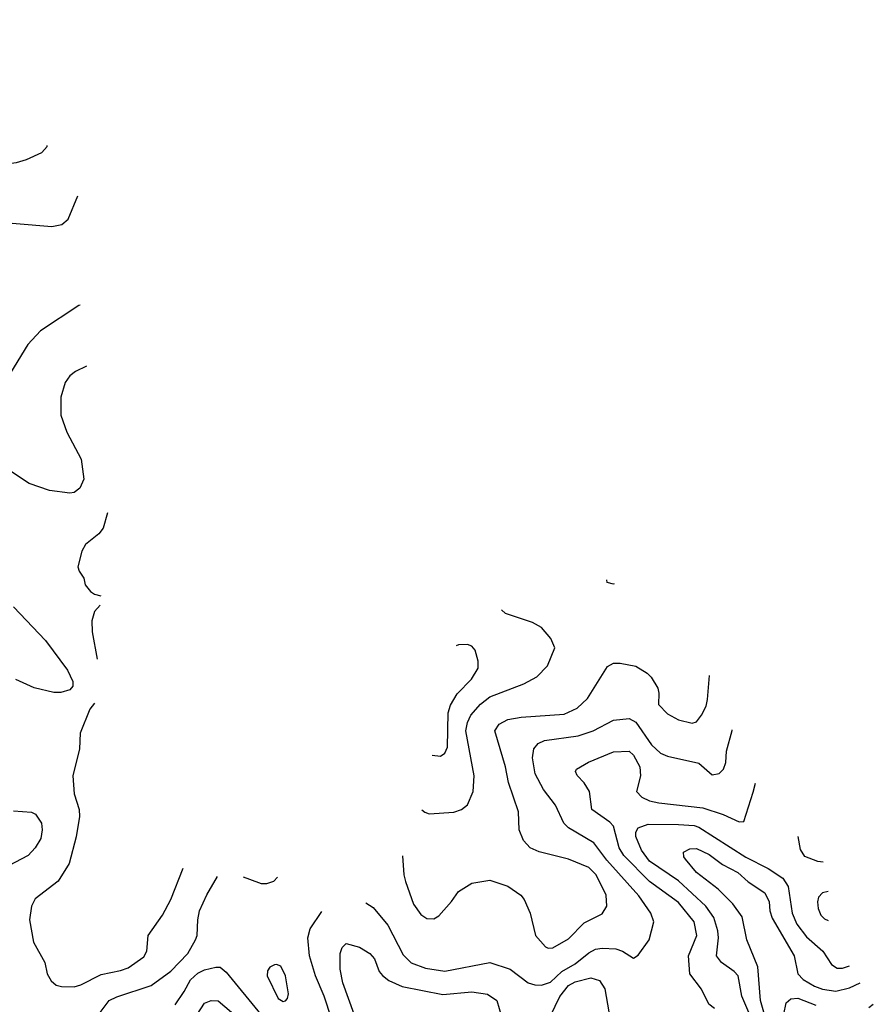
# Model space of a CAD drawing. Extents: x 997026 to 1115308, y 536381 to 619039.
# Tile 484 of 484: x 1073912 to 1077712, y 602259 to 606640. Entities that reach past the tile are written whole.
import ezdxf

# ---------------------------------------------------------------- set-up
doc = ezdxf.new("R2010")
doc.units = 0

msp = doc.modelspace()

# ---------------------------------------------------------------- linework, layer by layer
at = {"layer": '0CON20XD'}
for points in [[(1073787.7, 606620.7), (1073725, 606627.1), (1073665, 606640), (1073605, 606633.3), (1073565, 606586.2), (1073525, 606561.2), (1073502.5, 606535), (1073492.6, 606497.4), (1073494.5, 606434.5), (1073478.2, 606355), (1073457.1, 606292.9), (1073423.8, 606235), (1073406.6, 606175), (1073402.5, 606095), (1073416, 606056), (1073446.2, 606035), (1073519.8, 606020.2), (1073675.4, 605994.6), (1073815, 605994.6), (1073897.5, 606005), (1073942, 606018), (1074010.9, 606049.1), (1074034, 606075), (1074034.9, 606080)], [(1073754.6, 605744.6), (1074055, 605719.4), (1074100.6, 605729.4), (1074128.2, 605751.8), (1074171.8, 605856.5)], [(1074181.6, 605370), (1074175, 605368), (1074004.3, 605255), (1073948.9, 605195), (1073872, 605068)], [(1074210.2, 605098.2), (1074161.2, 605075), (1074136, 605055), (1074114.2, 605025), (1074095, 604960), (1074095, 604880), (1074121.4, 604805), (1074186.4, 604685), (1074197.8, 604595), (1074180, 604555), (1074155, 604535.7), (1074135, 604532.9), (1074045, 604545.6), (1073955, 604575.7), (1073845, 604649.2)], [(1074303.4, 604446.2), (1074283.2, 604376.8), (1074265, 604352.1), (1074205.7, 604305), (1074189.2, 604275), (1074171.2, 604205), (1074176.4, 604186.4), (1074197.5, 604155), (1074203.3, 604125), (1074227.5, 604095), (1074245, 604083.3), (1074273.3, 604075.8)], [(1076558.6, 604129.5), (1076555, 604128.8), (1076527.5, 604135), (1076525.2, 604147.6)], [(1073885, 604027.1), (1074027.4, 603877.4), (1074125.8, 603745), (1074149.2, 603695), (1074149.2, 603675), (1074135, 603658), (1074095, 603646.7), (1074065, 603645.5), (1073976.4, 603666.4), (1073894.6, 603704.6)], [(1074270.8, 604034.2), (1074245, 604006.7), (1074233.3, 603965), (1074234.5, 603915.5), (1074256.4, 603794.4)], [(1075701.5, 603123.8), (1075715, 603114.4), (1075735, 603106.9), (1075845, 603113.3), (1075878.8, 603125), (1075905, 603146), (1075930.5, 603205), (1075935.3, 603275.3), (1075898.1, 603475), (1075905, 603512.9), (1075920, 603545), (1075963.9, 603595), (1076005, 603627.3), (1076156.7, 603685), (1076213.4, 603716.6), (1076260.8, 603765), (1076294, 603845), (1076276.3, 603886.3), (1076235, 603935.7), (1076195, 603957.5), (1076075, 603997.1), (1076056.4, 604014.3)], [(1075748.9, 603367.1), (1075785, 603362.9), (1075805, 603375.8), (1075816.4, 603403.6), (1075820, 603555), (1075829.7, 603590.3), (1075859.6, 603640.4), (1075923.5, 603705), (1075952.7, 603755), (1075953.5, 603785), (1075938.9, 603835), (1075925, 603851.9), (1075905, 603860.5), (1075865, 603858.2), (1075855.5, 603853.5)], [(1075615.9, 602919.5), (1075621.5, 602835), (1075629.5, 602805), (1075664.6, 602704.6), (1075698, 602658), (1075725, 602640.8), (1075755, 602638.8), (1075778.3, 602651.7), (1075834.4, 602715.6), (1075865, 602760), (1075925, 602797.1), (1076005, 602810.8), (1076085, 602784.2), (1076143.3, 602745), (1076158, 602725), (1076184.2, 602665), (1076208.8, 602565), (1076253.3, 602515), (1076265, 602508.8), (1076285, 602510), (1076355, 602550), (1076425, 602621.1), (1076505, 602660.8), (1076525.6, 602695), (1076522.9, 602745), (1076477.8, 602835), (1076445, 602867.3), (1076355, 602904.5), (1076225, 602937.1), (1076185, 602955.7), (1076155, 602988), (1076135.6, 603035.6), (1076131.9, 603115), (1076087.5, 603245), (1076074, 603315), (1076027.3, 603475), (1076046.7, 603505), (1076085, 603526.1), (1076143.6, 603536.4), (1076335, 603550), (1076393.4, 603576.6), (1076439.8, 603620.2), (1076528.3, 603761.7), (1076555, 603776.7), (1076585, 603776.9), (1076655, 603762.9), (1076705, 603732.5), (1076722.5, 603715), (1076751.9, 603665), (1076757, 603643), (1076755, 603593.3), (1076795, 603551.4), (1076845, 603524), (1076905, 603510), (1076925, 603516.2), (1076947.5, 603545), (1076967.1, 603585), (1076973.1, 603615), (1076982, 603721.7)], [(1074244.7, 603598.6), (1074225, 603572.2), (1074181.1, 603465), (1074177.8, 603395), (1074148.1, 603275), (1074155.5, 603195), (1074177.5, 603125), (1074177.9, 603095), (1074163.4, 603003.4), (1074132.5, 602885), (1074083.8, 602806.2), (1073981.7, 602728.3), (1073964.5, 602695), (1073955.5, 602635), (1073974.5, 602535), (1074024.3, 602445), (1074034.4, 602395), (1074053, 602363), (1074074.6, 602344.6), (1074098, 602338), (1074155, 602336.1), (1074185, 602344.7), (1074275, 602390.9), (1074361.5, 602408.5), (1074395, 602421.2), (1074465, 602470), (1074478.2, 602495), (1074483.8, 602565), (1074548.2, 602655), (1074585.4, 602725), (1074640.3, 602864)], [(1075453.3, 602710.1), (1075485, 602689.4), (1075551.5, 602611.5), (1075618.6, 602478.6), (1075655, 602443.2), (1075719, 602419), (1075805, 602406.3), (1076005, 602445.4), (1076095, 602415.4), (1076175, 602354.6), (1076205, 602345.4), (1076235, 602344.6), (1076275, 602357.3), (1076325.6, 602404.4), (1076385, 602438.4), (1076445, 602487.5), (1076475, 602503.6), (1076505, 602508.6), (1076565.7, 602505.7), (1076595.7, 602495), (1076645, 602464.3), (1076665, 602477.1), (1076714.5, 602545), (1076735.5, 602625), (1076721.5, 602665), (1076668.3, 602741.7), (1076525, 602899.5), (1076467.5, 602977.5), (1076355, 603043.9), (1076333.9, 603065), (1076296.6, 603145), (1076243.3, 603215), (1076205.9, 603285), (1076194.7, 603355), (1076200, 603395), (1076220.3, 603419.7), (1076247.5, 603432.5), (1076397.3, 603452.7), (1076464.4, 603475), (1076555, 603522.7), (1076625, 603530), (1076655, 603513.8), (1076725, 603413.8), (1076765, 603376.2), (1076795, 603363.2), (1076935, 603331.8), (1076995, 603280.5), (1077025, 603285.6), (1077045.6, 603305), (1077055.4, 603334.6), (1077057.5, 603385), (1077083.4, 603476.6), (1077084, 603480.3)], [(1077005, 602239.6), (1076980, 602260), (1076946.7, 602326.7), (1076894.4, 602395), (1076889.6, 602475), (1076926.3, 602565), (1076914.7, 602625), (1076845, 602711.2), (1076715, 602804.8), (1076601.1, 602921.1), (1076580.9, 602955), (1076555, 603051.1), (1076538.8, 603068.8), (1076459.4, 603125), (1076448.6, 603205), (1076424.6, 603244.6), (1076393, 603277), (1076386.2, 603295), (1076390, 603305), (1076443.7, 603336.3), (1076555, 603382.2), (1076625, 603384.4), (1076645, 603366.9), (1076672.2, 603315), (1076676, 603275), (1076657.5, 603205), (1076680.8, 603180.8), (1076715, 603164.1), (1076756.7, 603155), (1076953.4, 603133.4), (1077043.4, 603103.4), (1077115, 603070), (1077135, 603072.5), (1077177.1, 603202.9), (1077186.6, 603242.1)], [(1073885, 603119.2), (1073965, 603114.2), (1073983.3, 603105), (1074010, 603065), (1074012.9, 603035), (1074005.8, 602995.8), (1073981.9, 602955), (1073949.8, 602920.2), (1073805, 602845.6)], [(1077161.6, 602211.6), (1077127.2, 602295), (1077110.6, 602385), (1077092.9, 602405), (1077036.2, 602445), (1077013.4, 602475), (1077022.7, 602555), (1077020.3, 602585), (1077001.7, 602645), (1076966.7, 602695), (1076845, 602808), (1076715, 602896.2), (1076679.5, 602945), (1076655.4, 603005), (1076654.7, 603025.3), (1076665.3, 603044.7), (1076709.5, 603060.5), (1076845, 603059.2), (1076914.4, 603054.4), (1076935, 603047), (1077145, 602913.5), (1077243.2, 602863.2), (1077309.3, 602819.3), (1077332.6, 602782.6), (1077350, 602665), (1077371.1, 602615), (1077415, 602559.3), (1077487.2, 602495), (1077525.6, 602435.6), (1077550.4, 602419.6), (1077575, 602419), (1077605.3, 602429.4)], [(1077488.4, 602890.5), (1077464.3, 602894.3), (1077406.7, 602916.7), (1077387.4, 602947.4), (1077377.1, 603005.4)], [(1077244.4, 602155), (1077209.3, 602275), (1077197.3, 602425), (1077149.1, 602545), (1077127.3, 602647.3), (1077086.3, 602706.3), (1077021.1, 602771.1), (1076925, 602845.5), (1076875.6, 602905), (1076868.1, 602915), (1076867.5, 602935), (1076895, 602951.2), (1076925, 602952), (1076980.6, 602925), (1077040.2, 602880.2), (1077108.5, 602845), (1077154.2, 602804.2), (1077228.5, 602755), (1077248.5, 602715), (1077251.5, 602675), (1077261.6, 602641.6), (1077358.9, 602475), (1077375.4, 602395), (1077399.7, 602369.7), (1077450.2, 602339.8), (1077485, 602326.1), (1077545, 602317.6), (1077605, 602332.1), (1077652.6, 602353.8)], [(1073886.3, 601833.7), (1073952, 601888), (1074105, 601978.8), (1074143, 602017), (1074178, 602075), (1074222, 602125), (1074257.1, 602205), (1074310.8, 602275), (1074345, 602291.8), (1074498.2, 602341.8), (1074585, 602405.5), (1074660, 602485), (1074695.5, 602545), (1074702.9, 602565), (1074704.6, 602635), (1074712.7, 602675), (1074745, 602746), (1074793.4, 602827.3)], [(1074906.6, 602826.7), (1074935, 602816.2), (1074987, 602797), (1075013, 602797), (1075043.6, 602806.4), (1075059.5, 602825.1)], [(1077510.2, 602760.7), (1077485, 602754.3), (1077468.1, 602735), (1077463.5, 602715), (1077465.6, 602685), (1077478.1, 602655), (1077495, 602638.9), (1077511.4, 602631.9)], [(1075300.6, 602195), (1075267.4, 602295), (1075228.2, 602385), (1075201.6, 602475), (1075195.3, 602555), (1075205.8, 602594.2), (1075257, 602672.2)], [(1075400.5, 602215), (1075351.3, 602355), (1075338.5, 602415), (1075338.5, 602485), (1075348, 602512), (1075365, 602530), (1075425, 602512.9), (1075470.8, 602485), (1075491.1, 602461.1), (1075512.9, 602405), (1075526.4, 602386.4), (1075554.8, 602364.8), (1075615, 602338.1), (1075795, 602301.9), (1075925, 602313.5), (1075995, 602303.8), (1076036.7, 602275), (1076057.5, 602205)], [(1074605, 602257.1), (1074644.2, 602315.8), (1074673.1, 602366.9), (1074705, 602397.5), (1074735, 602411.9), (1074785, 602424.6), (1074805, 602423.8), (1074831.2, 602401.2), (1074985, 602212.9)], [(1075085, 602270.6), (1075095, 602274.2), (1075104.2, 602285), (1075108.1, 602305), (1075095.4, 602385), (1075075, 602428), (1075055, 602436.2), (1075046.1, 602433.9), (1075026.1, 602423.9), (1075015, 602407.5), (1075014.2, 602385), (1075062.2, 602285), (1075085, 602270.6)], [(1076275, 602208.1), (1076316.2, 602293.8), (1076355, 602343), (1076385, 602358.7), (1076455, 602376.6), (1076493.1, 602365), (1076517.4, 602327.4), (1076535.2, 602225)], [(1074672.3, 602167.7), (1074735, 602264.2), (1074764.6, 602275.4), (1074795, 602273.5), (1074885, 602199.1)], [(1077313, 602215), (1077323.8, 602265), (1077345, 602282.5), (1077375, 602286.2), (1077455.6, 602255)], [(1077692, 602245), (1077711.7, 602259.2)]]:
    msp.add_lwpolyline(points, dxfattribs=at)

doc.saveas('drawing.dxf')
